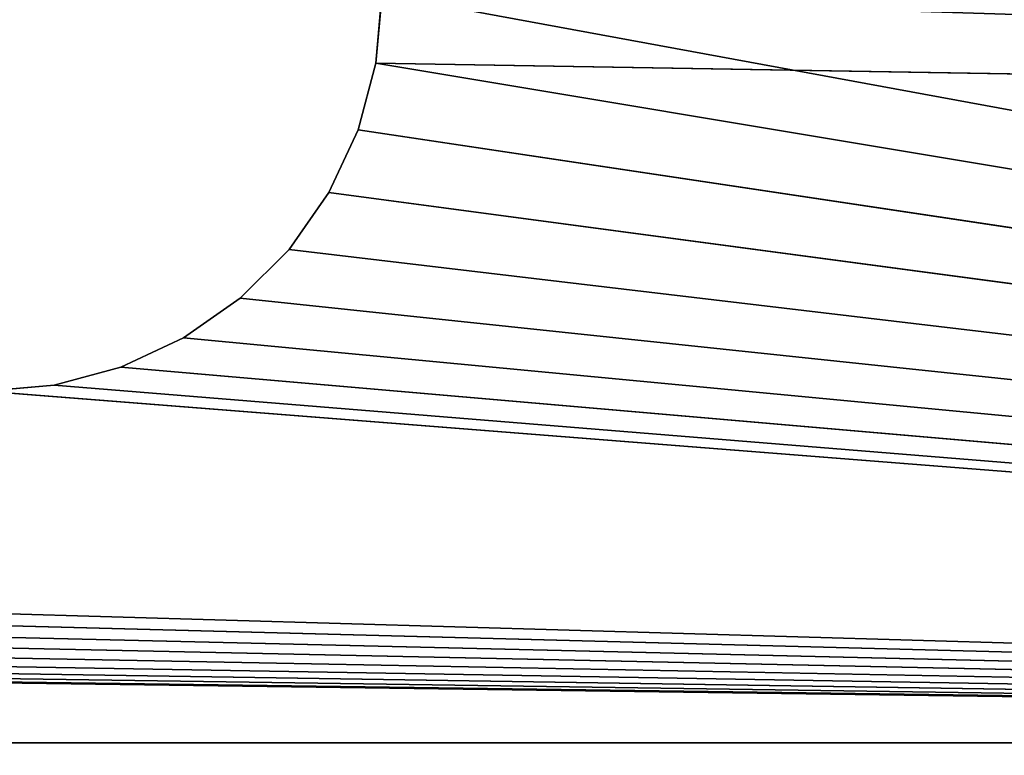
# Model space of a CAD drawing. Extents: x 3 to 633, y 2 to 332.
# Tile 553 of 571: x 592.3 to 598.5, y 318.86 to 323.49. Entities that reach past the tile are written whole.
import ezdxf

# ---------------------------------------------------------------- set-up
doc = ezdxf.new("R2010")
doc.units = 0
doc.header["$LTSCALE"] = 2.54
doc.layers.get('0').update_dxf_attribs({"color": 13, "linetype": 'CONTINUOUS'})

# ---------------------------------------------------------------- blocks, each defined once
blk = doc.blocks.new('P__KA_WN_KOWA_CAVELLA_60X3')
at = {"color": 0}
for p, q in [((620.2232, 318.9354, 110.0143), (457.6193, 323.65, 110.0143)), ((620.2232, 318.9354, 110.0143), (457.6193, 323.65, 110.0143)), ((594.5413, 323.2159, 109.0143), (594.5793, 323.65, 109.0143)), ((594.5793, 323.65, 110.0143), (594.5413, 323.2159, 110.0143)), ((594.5793, 323.65, 109.0143), (594.5413, 323.2159, 110.0143)), ((594.5793, 323.65, 110.0143), (594.5413, 323.2159, 110.0143)), ((594.5793, 323.65, 109.0143), (594.5413, 323.2159, 110.0143)), ((594.5413, 323.2159, 109.0143), (594.5793, 323.65, 109.0143)), ((594.5793, 323.65, 110.0143), (620.2232, 318.9354, 110.0143)), ((594.5793, 323.65, 110.0143), (620.2232, 318.9354, 110.0143)), ((457.5813, 323.2159, 110.0143), (620.2232, 318.9354, 110.0143)), ((457.5813, 323.2159, 110.0143), (620.2232, 318.9354, 110.0143)), ((594.4285, 322.795, 109.0143), (594.5413, 323.2159, 109.0143)), ((594.5413, 323.2159, 110.0143), (594.4285, 322.795, 110.0143)), ((594.5413, 323.2159, 109.0143), (594.4285, 322.795, 110.0143)), ((594.5413, 323.2159, 110.0143), (594.4285, 322.795, 110.0143)), ((594.5413, 323.2159, 109.0143), (594.4285, 322.795, 110.0143)), ((594.4285, 322.795, 109.0143), (594.5413, 323.2159, 109.0143)), ((594.5413, 323.2159, 109.0143), (620.2232, 318.9354, 109.0143)), ((594.5413, 323.2159, 109.0143), (620.2232, 318.9354, 109.0143)), ((594.5413, 323.2159, 109.0143), (624.0085, 322.7207, 109.0143)), ((594.5413, 323.2159, 109.0143), (624.0085, 322.7207, 109.0143)), ((594.5413, 323.2159, 110.0143), (620.2232, 318.9354, 110.0143)), ((594.5413, 323.2159, 110.0143), (620.2232, 318.9354, 110.0143)), ((594.5413, 323.2159, 109.0143), (594.5413, 323.2159, 110.0143)), ((594.5413, 323.2159, 109.0143), (594.5413, 323.2159, 110.0143)), ((457.4685, 322.795, 110.0143), (620.2232, 318.9354, 110.0143)), ((457.4685, 322.795, 110.0143), (620.2232, 318.9354, 110.0143)), ((594.2443, 322.4, 109.0143), (594.4285, 322.795, 109.0143)), ((594.4285, 322.795, 110.0143), (594.2443, 322.4, 110.0143)), ((594.4285, 322.795, 109.0143), (594.2443, 322.4, 110.0143)), ((594.4285, 322.795, 110.0143), (594.2443, 322.4, 110.0143)), ((594.4285, 322.795, 109.0143), (594.2443, 322.4, 110.0143)), ((594.2443, 322.4, 109.0143), (594.4285, 322.795, 109.0143)), ((620.2232, 318.9354, 109.0143), (594.4285, 322.795, 109.0143)), ((620.2232, 318.9354, 109.0143), (594.4285, 322.795, 109.0143)), ((594.4285, 322.795, 110.0143), (620.2232, 318.9354, 110.0143)), ((594.4285, 322.795, 110.0143), (620.2232, 318.9354, 110.0143)), ((594.4285, 322.795, 109.0143), (594.4285, 322.795, 110.0143)), ((594.4285, 322.795, 109.0143), (594.4285, 322.795, 110.0143)), ((457.2843, 322.4, 110.0143), (620.2232, 318.9354, 110.0143)), ((457.2843, 322.4, 110.0143), (620.2232, 318.9354, 110.0143)), ((593.9944, 322.043, 109.0143), (594.2443, 322.4, 109.0143)), ((594.2443, 322.4, 110.0143), (593.9944, 322.043, 110.0143)), ((594.2443, 322.4, 109.0143), (593.9944, 322.043, 110.0143)), ((594.2443, 322.4, 110.0143), (593.9944, 322.043, 110.0143)), ((594.2443, 322.4, 109.0143), (593.9944, 322.043, 110.0143)), ((593.9944, 322.043, 109.0143), (594.2443, 322.4, 109.0143)), ((594.2443, 322.4, 109.0143), (620.2232, 318.9354, 109.0143)), ((594.2443, 322.4, 109.0143), (620.2232, 318.9354, 109.0143)), ((594.2443, 322.4, 110.0143), (620.2232, 318.9354, 110.0143)), ((594.2443, 322.4, 110.0143), (620.2232, 318.9354, 110.0143)), ((594.2443, 322.4, 109.0143), (594.2443, 322.4, 110.0143)), ((594.2443, 322.4, 109.0143), (594.2443, 322.4, 110.0143)), ((457.0344, 322.043, 110.0143), (620.2232, 318.9354, 110.0143)), ((457.0344, 322.043, 110.0143), (620.2232, 318.9354, 110.0143)), ((593.6863, 321.7349, 109.0143), (593.9944, 322.043, 109.0143)), ((593.9944, 322.043, 110.0143), (593.6863, 321.7349, 110.0143)), ((593.9944, 322.043, 109.0143), (593.6863, 321.7349, 110.0143)), ((593.9944, 322.043, 110.0143), (593.6863, 321.7349, 110.0143)), ((593.9944, 322.043, 109.0143), (593.6863, 321.7349, 110.0143)), ((593.6863, 321.7349, 109.0143), (593.9944, 322.043, 109.0143)), ((593.9944, 322.043, 109.0143), (620.2232, 318.9354, 109.0143)), ((593.9944, 322.043, 109.0143), (620.2232, 318.9354, 109.0143)), ((593.9944, 322.043, 110.0143), (620.2232, 318.9354, 110.0143)), ((593.9944, 322.043, 110.0143), (620.2232, 318.9354, 110.0143)), ((593.9944, 322.043, 109.0143), (593.9944, 322.043, 110.0143)), ((593.9944, 322.043, 109.0143), (593.9944, 322.043, 110.0143)), ((456.7262, 321.7349, 110.0143), (620.2232, 318.9354, 110.0143)), ((456.7262, 321.7349, 110.0143), (620.2232, 318.9354, 110.0143)), ((593.3293, 321.4849, 109.0143), (593.6863, 321.7349, 109.0143)), ((593.6863, 321.7349, 110.0143), (593.3293, 321.4849, 110.0143)), ((593.6863, 321.7349, 109.0143), (593.3293, 321.4849, 110.0143)), ((593.6863, 321.7349, 110.0143), (593.3293, 321.4849, 110.0143)), ((593.6863, 321.7349, 109.0143), (593.3293, 321.4849, 110.0143)), ((593.3293, 321.4849, 109.0143), (593.6863, 321.7349, 109.0143)), ((593.6863, 321.7349, 109.0143), (620.2232, 318.9354, 109.0143)), ((593.6863, 321.7349, 109.0143), (620.2232, 318.9354, 109.0143)), ((593.6863, 321.7349, 110.0143), (620.2232, 318.9354, 110.0143)), ((593.6863, 321.7349, 110.0143), (620.2232, 318.9354, 110.0143)), ((593.6863, 321.7349, 109.0143), (593.6863, 321.7349, 110.0143)), ((593.6863, 321.7349, 109.0143), (593.6863, 321.7349, 110.0143)), ((456.3693, 321.4849, 110.0143), (620.2232, 318.9354, 110.0143)), ((456.3693, 321.4849, 110.0143), (620.2232, 318.9354, 110.0143)), ((592.9343, 321.3008, 109.0143), (593.3293, 321.4849, 109.0143)), ((593.3293, 321.4849, 110.0143), (592.9343, 321.3008, 110.0143)), ((593.3293, 321.4849, 109.0143), (592.9343, 321.3008, 110.0143)), ((593.3293, 321.4849, 110.0143), (592.9343, 321.3008, 110.0143)), ((593.3293, 321.4849, 109.0143), (592.9343, 321.3008, 110.0143)), ((592.9343, 321.3008, 109.0143), (593.3293, 321.4849, 109.0143)), ((593.3293, 321.4849, 109.0143), (620.2232, 318.9354, 109.0143)), ((593.3293, 321.4849, 109.0143), (620.2232, 318.9354, 109.0143)), ((593.3293, 321.4849, 110.0143), (620.2232, 318.9354, 110.0143)), ((593.3293, 321.4849, 110.0143), (620.2232, 318.9354, 110.0143)), ((593.3293, 321.4849, 109.0143), (593.3293, 321.4849, 110.0143)), ((593.3293, 321.4849, 109.0143), (593.3293, 321.4849, 110.0143)), ((455.9743, 321.3008, 110.0143), (620.2232, 318.9354, 110.0143)), ((455.9743, 321.3008, 110.0143), (620.2232, 318.9354, 110.0143)), ((592.5134, 321.188, 109.0143), (592.9343, 321.3008, 109.0143)), ((592.9343, 321.3008, 110.0143), (592.5134, 321.188, 110.0143)), ((592.9343, 321.3008, 109.0143), (592.5134, 321.188, 110.0143)), ((592.9343, 321.3008, 110.0143), (592.5134, 321.188, 110.0143)), ((592.9343, 321.3008, 109.0143), (592.5134, 321.188, 110.0143)), ((592.5134, 321.188, 109.0143), (592.9343, 321.3008, 109.0143)), ((592.9343, 321.3008, 109.0143), (620.2232, 318.9354, 109.0143)), ((592.9343, 321.3008, 109.0143), (620.2232, 318.9354, 109.0143)), ((592.9343, 321.3008, 110.0143), (620.2232, 318.9354, 110.0143)), ((592.9343, 321.3008, 110.0143), (620.2232, 318.9354, 110.0143)), ((592.9343, 321.3008, 109.0143), (592.9343, 321.3008, 110.0143)), ((592.9343, 321.3008, 109.0143), (592.9343, 321.3008, 110.0143)), ((455.1193, 321.15, 110.0143), (620.2232, 318.9354, 110.0143)), ((455.1193, 321.15, 110.0143), (620.2232, 318.9354, 110.0143)), ((455.5534, 321.188, 110.0143), (620.2232, 318.9354, 110.0143)), ((455.5534, 321.188, 110.0143), (620.2232, 318.9354, 110.0143)), ((592.0793, 321.15, 109.0143), (592.5134, 321.188, 109.0143)), ((592.5134, 321.188, 110.0143), (592.0793, 321.15, 110.0143)), ((592.5134, 321.188, 109.0143), (592.0793, 321.15, 110.0143)), ((592.5134, 321.188, 110.0143), (592.0793, 321.15, 110.0143)), ((592.5134, 321.188, 109.0143), (592.0793, 321.15, 110.0143)), ((592.0793, 321.15, 109.0143), (592.5134, 321.188, 109.0143)), ((592.0793, 321.15, 109.0143), (620.2232, 318.9354, 109.0143)), ((592.0793, 321.15, 109.0143), (620.2232, 318.9354, 109.0143)), ((592.0793, 321.15, 110.0143), (620.2232, 318.9354, 110.0143)), ((592.0793, 321.15, 110.0143), (620.2232, 318.9354, 110.0143)), ((592.5134, 321.188, 109.0143), (620.2232, 318.9354, 109.0143)), ((592.5134, 321.188, 109.0143), (620.2232, 318.9354, 109.0143)), ((592.5134, 321.188, 110.0143), (620.2232, 318.9354, 110.0143)), ((592.5134, 321.188, 110.0143), (620.2232, 318.9354, 110.0143)), ((592.5134, 321.188, 109.0143), (592.5134, 321.188, 110.0143)), ((592.5134, 321.188, 109.0143), (592.5134, 321.188, 110.0143)), ((386.6346, 318.9354, 109.0143), (620.2232, 318.9354, 109.0143)), ((386.6346, 318.9354, 109.0143), (620.2232, 318.9354, 109.0143)), ((386.6346, 318.9354, 110.0143), (620.2232, 318.9354, 110.0143)), ((386.6346, 318.9354, 110.0143), (620.2232, 318.9354, 110.0143))]:
    blk.add_line(p, q, dxfattribs=at)
mesh = blk.add_polyface(dxfattribs=at)
corners = [(628.15, 331.65, 113.0143), (8.15, 331.65, 113.0143), (19.65, 316.15, 113.0143)]
mesh.append_faces([[corners[k] for k in face] for face in [(0, 1, 2)]], dxfattribs={"color": 0})
mesh = blk.add_polyface(dxfattribs=at)
corners = [(628.15, 331.65, 110.0143), (616.65, 316.15, 110.0143), (8.15, 331.65, 110.0143)]
mesh.append_faces([[corners[k] for k in face] for face in [(0, 1, 2)]], dxfattribs={"color": 0})
mesh = blk.add_polyface(dxfattribs=at)
corners = [(616.65, 316.15, 110.0143), (19.65, 316.15, 110.0143), (8.15, 331.65, 110.0143)]
mesh.append_faces([[corners[k] for k in face] for face in [(0, 1, 2)]], dxfattribs={"color": 0})
mesh = blk.add_polyface(dxfattribs=at)
corners = [(628.15, 331.65, 113.0143), (19.65, 316.15, 113.0143), (616.65, 316.15, 113.0143)]
mesh.append_faces([[corners[k] for k in face] for face in [(0, 1, 2)]], dxfattribs={"color": 0})
mesh = blk.add_polyface(dxfattribs=at)
corners = [(624.0085, 322.7207, 109.0143), (594.5793, 323.65, 109.0143), (621.4727, 325.2566, 109.0143)]
mesh.append_faces([[corners[k] for k in face] for face in [(0, 1, 2)]], dxfattribs={"color": 0})
mesh = blk.add_polyface(dxfattribs=at)
corners = [(624.0085, 322.7207, 110.0143), (621.4727, 325.2566, 110.0143), (594.5793, 323.65, 110.0143)]
mesh.append_faces([[corners[k] for k in face] for face in [(0, 1, 2)]], dxfattribs={"color": 0})
mesh = blk.add_polyface(dxfattribs=at)
corners = [(620.2232, 318.9354, 110.0143), (457.6193, 323.65, 110.0143), (457.5813, 323.2159, 110.0143)]
mesh.append_faces([[corners[k] for k in face] for face in [(0, 1, 2)]], dxfattribs={"color": 0})
mesh = blk.add_polyface(dxfattribs=at)
corners = [(620.2232, 318.9354, 110.0143), (592.0793, 321.15, 110.0143), (457.6193, 323.65, 110.0143)]
mesh.append_faces([[corners[k] for k in face] for face in [(0, 1, 2)]], dxfattribs={"color": 0})
mesh = blk.add_polyface(dxfattribs=at)
corners = [(624.0085, 322.7207, 109.0143), (594.5413, 323.2159, 109.0143), (594.5793, 323.65, 109.0143)]
mesh.append_faces([[corners[k] for k in face] for face in [(0, 1, 2)]], dxfattribs={"color": 0})
mesh = blk.add_polyface(dxfattribs=at)
corners = [(620.2232, 318.9354, 110.0143), (594.5793, 323.65, 110.0143), (594.5413, 323.2159, 110.0143)]
mesh.append_faces([[corners[k] for k in face] for face in [(0, 1, 2)]], dxfattribs={"color": 0})
mesh = blk.add_polyface(dxfattribs=at)
corners = [(594.5793, 323.65, 109.0143), (594.5413, 323.2159, 110.0143), (594.5793, 323.65, 110.0143)]
mesh.append_faces([[corners[k] for k in face] for face in [(0, 1, 2)]], dxfattribs={"color": 0})
mesh = blk.add_polyface(dxfattribs=at)
corners = [(594.5793, 323.65, 109.0143), (594.5413, 323.2159, 109.0143), (594.5413, 323.2159, 110.0143)]
mesh.append_faces([[corners[k] for k in face] for face in [(0, 1, 2)]], dxfattribs={"color": 0})
mesh = blk.add_polyface(dxfattribs=at)
corners = [(624.0085, 322.7207, 110.0143), (594.5793, 323.65, 110.0143), (620.2232, 318.9354, 110.0143)]
mesh.append_faces([[corners[k] for k in face] for face in [(0, 1, 2)]], dxfattribs={"color": 0})
mesh = blk.add_polyface(dxfattribs=at)
corners = [(620.2232, 318.9354, 110.0143), (457.5813, 323.2159, 110.0143), (457.4685, 322.795, 110.0143)]
mesh.append_faces([[corners[k] for k in face] for face in [(0, 1, 2)]], dxfattribs={"color": 0})
mesh = blk.add_polyface(dxfattribs=at)
corners = [(620.2232, 318.9354, 109.0143), (594.4285, 322.795, 109.0143), (594.5413, 323.2159, 109.0143)]
mesh.append_faces([[corners[k] for k in face] for face in [(0, 1, 2)]], dxfattribs={"color": 0})
mesh = blk.add_polyface(dxfattribs=at)
corners = [(620.2232, 318.9354, 110.0143), (594.5413, 323.2159, 110.0143), (594.4285, 322.795, 110.0143)]
mesh.append_faces([[corners[k] for k in face] for face in [(0, 1, 2)]], dxfattribs={"color": 0})
mesh = blk.add_polyface(dxfattribs=at)
corners = [(594.5413, 323.2159, 109.0143), (594.4285, 322.795, 110.0143), (594.5413, 323.2159, 110.0143)]
mesh.append_faces([[corners[k] for k in face] for face in [(0, 1, 2)]], dxfattribs={"color": 0})
mesh = blk.add_polyface(dxfattribs=at)
corners = [(594.5413, 323.2159, 109.0143), (594.4285, 322.795, 109.0143), (594.4285, 322.795, 110.0143)]
mesh.append_faces([[corners[k] for k in face] for face in [(0, 1, 2)]], dxfattribs={"color": 0})
mesh = blk.add_polyface(dxfattribs=at)
corners = [(624.0085, 322.7207, 109.0143), (620.2232, 318.9354, 109.0143), (594.5413, 323.2159, 109.0143)]
mesh.append_faces([[corners[k] for k in face] for face in [(0, 1, 2)]], dxfattribs={"color": 0})
mesh = blk.add_polyface(dxfattribs=at)
corners = [(620.2232, 318.9354, 110.0143), (457.4685, 322.795, 110.0143), (457.2843, 322.4, 110.0143)]
mesh.append_faces([[corners[k] for k in face] for face in [(0, 1, 2)]], dxfattribs={"color": 0})
mesh = blk.add_polyface(dxfattribs=at)
corners = [(620.2232, 318.9354, 109.0143), (594.2443, 322.4, 109.0143), (594.4285, 322.795, 109.0143)]
mesh.append_faces([[corners[k] for k in face] for face in [(0, 1, 2)]], dxfattribs={"color": 0})
mesh = blk.add_polyface(dxfattribs=at)
corners = [(620.2232, 318.9354, 110.0143), (594.4285, 322.795, 110.0143), (594.2443, 322.4, 110.0143)]
mesh.append_faces([[corners[k] for k in face] for face in [(0, 1, 2)]], dxfattribs={"color": 0})
mesh = blk.add_polyface(dxfattribs=at)
corners = [(594.4285, 322.795, 109.0143), (594.2443, 322.4, 110.0143), (594.4285, 322.795, 110.0143)]
mesh.append_faces([[corners[k] for k in face] for face in [(0, 1, 2)]], dxfattribs={"color": 0})
mesh = blk.add_polyface(dxfattribs=at)
corners = [(594.4285, 322.795, 109.0143), (594.2443, 322.4, 109.0143), (594.2443, 322.4, 110.0143)]
mesh.append_faces([[corners[k] for k in face] for face in [(0, 1, 2)]], dxfattribs={"color": 0})
mesh = blk.add_polyface(dxfattribs=at)
corners = [(620.2232, 318.9354, 110.0143), (457.2843, 322.4, 110.0143), (457.0344, 322.043, 110.0143)]
mesh.append_faces([[corners[k] for k in face] for face in [(0, 1, 2)]], dxfattribs={"color": 0})
mesh = blk.add_polyface(dxfattribs=at)
corners = [(620.2232, 318.9354, 109.0143), (593.9944, 322.043, 109.0143), (594.2443, 322.4, 109.0143)]
mesh.append_faces([[corners[k] for k in face] for face in [(0, 1, 2)]], dxfattribs={"color": 0})
mesh = blk.add_polyface(dxfattribs=at)
corners = [(620.2232, 318.9354, 110.0143), (594.2443, 322.4, 110.0143), (593.9944, 322.043, 110.0143)]
mesh.append_faces([[corners[k] for k in face] for face in [(0, 1, 2)]], dxfattribs={"color": 0})
mesh = blk.add_polyface(dxfattribs=at)
corners = [(594.2443, 322.4, 109.0143), (593.9944, 322.043, 110.0143), (594.2443, 322.4, 110.0143)]
mesh.append_faces([[corners[k] for k in face] for face in [(0, 1, 2)]], dxfattribs={"color": 0})
mesh = blk.add_polyface(dxfattribs=at)
corners = [(594.2443, 322.4, 109.0143), (593.9944, 322.043, 109.0143), (593.9944, 322.043, 110.0143)]
mesh.append_faces([[corners[k] for k in face] for face in [(0, 1, 2)]], dxfattribs={"color": 0})
mesh = blk.add_polyface(dxfattribs=at)
corners = [(620.2232, 318.9354, 110.0143), (457.0344, 322.043, 110.0143), (456.7262, 321.7349, 110.0143)]
mesh.append_faces([[corners[k] for k in face] for face in [(0, 1, 2)]], dxfattribs={"color": 0})
mesh = blk.add_polyface(dxfattribs=at)
corners = [(620.2232, 318.9354, 109.0143), (593.6863, 321.7349, 109.0143), (593.9944, 322.043, 109.0143)]
mesh.append_faces([[corners[k] for k in face] for face in [(0, 1, 2)]], dxfattribs={"color": 0})
mesh = blk.add_polyface(dxfattribs=at)
corners = [(620.2232, 318.9354, 110.0143), (593.9944, 322.043, 110.0143), (593.6863, 321.7349, 110.0143)]
mesh.append_faces([[corners[k] for k in face] for face in [(0, 1, 2)]], dxfattribs={"color": 0})
mesh = blk.add_polyface(dxfattribs=at)
corners = [(593.9944, 322.043, 109.0143), (593.6863, 321.7349, 110.0143), (593.9944, 322.043, 110.0143)]
mesh.append_faces([[corners[k] for k in face] for face in [(0, 1, 2)]], dxfattribs={"color": 0})
mesh = blk.add_polyface(dxfattribs=at)
corners = [(593.9944, 322.043, 109.0143), (593.6863, 321.7349, 109.0143), (593.6863, 321.7349, 110.0143)]
mesh.append_faces([[corners[k] for k in face] for face in [(0, 1, 2)]], dxfattribs={"color": 0})
mesh = blk.add_polyface(dxfattribs=at)
corners = [(620.2232, 318.9354, 110.0143), (456.7262, 321.7349, 110.0143), (456.3693, 321.4849, 110.0143)]
mesh.append_faces([[corners[k] for k in face] for face in [(0, 1, 2)]], dxfattribs={"color": 0})
mesh = blk.add_polyface(dxfattribs=at)
corners = [(620.2232, 318.9354, 109.0143), (593.3293, 321.4849, 109.0143), (593.6863, 321.7349, 109.0143)]
mesh.append_faces([[corners[k] for k in face] for face in [(0, 1, 2)]], dxfattribs={"color": 0})
mesh = blk.add_polyface(dxfattribs=at)
corners = [(620.2232, 318.9354, 110.0143), (593.6863, 321.7349, 110.0143), (593.3293, 321.4849, 110.0143)]
mesh.append_faces([[corners[k] for k in face] for face in [(0, 1, 2)]], dxfattribs={"color": 0})
mesh = blk.add_polyface(dxfattribs=at)
corners = [(593.6863, 321.7349, 110.0143), (593.6863, 321.7349, 109.0143), (593.3293, 321.4849, 110.0143)]
mesh.append_faces([[corners[k] for k in face] for face in [(0, 1, 2)]], dxfattribs={"color": 0})
mesh = blk.add_polyface(dxfattribs=at)
corners = [(593.3293, 321.4849, 110.0143), (593.6863, 321.7349, 109.0143), (593.3293, 321.4849, 109.0143)]
mesh.append_faces([[corners[k] for k in face] for face in [(0, 1, 2)]], dxfattribs={"color": 0})
mesh = blk.add_polyface(dxfattribs=at)
corners = [(620.2232, 318.9354, 110.0143), (456.3693, 321.4849, 110.0143), (455.9743, 321.3008, 110.0143)]
mesh.append_faces([[corners[k] for k in face] for face in [(0, 1, 2)]], dxfattribs={"color": 0})
mesh = blk.add_polyface(dxfattribs=at)
corners = [(620.2232, 318.9354, 109.0143), (592.9343, 321.3008, 109.0143), (593.3293, 321.4849, 109.0143)]
mesh.append_faces([[corners[k] for k in face] for face in [(0, 1, 2)]], dxfattribs={"color": 0})
mesh = blk.add_polyface(dxfattribs=at)
corners = [(620.2232, 318.9354, 110.0143), (593.3293, 321.4849, 110.0143), (592.9343, 321.3008, 110.0143)]
mesh.append_faces([[corners[k] for k in face] for face in [(0, 1, 2)]], dxfattribs={"color": 0})
mesh = blk.add_polyface(dxfattribs=at)
corners = [(593.3293, 321.4849, 110.0143), (593.3293, 321.4849, 109.0143), (592.9343, 321.3008, 110.0143)]
mesh.append_faces([[corners[k] for k in face] for face in [(0, 1, 2)]], dxfattribs={"color": 0})
mesh = blk.add_polyface(dxfattribs=at)
corners = [(592.9343, 321.3008, 110.0143), (593.3293, 321.4849, 109.0143), (592.9343, 321.3008, 109.0143)]
mesh.append_faces([[corners[k] for k in face] for face in [(0, 1, 2)]], dxfattribs={"color": 0})
mesh = blk.add_polyface(dxfattribs=at)
corners = [(620.2232, 318.9354, 110.0143), (455.9743, 321.3008, 110.0143), (455.5534, 321.188, 110.0143)]
mesh.append_faces([[corners[k] for k in face] for face in [(0, 1, 2)]], dxfattribs={"color": 0})
mesh = blk.add_polyface(dxfattribs=at)
corners = [(620.2232, 318.9354, 109.0143), (592.5134, 321.188, 109.0143), (592.9343, 321.3008, 109.0143)]
mesh.append_faces([[corners[k] for k in face] for face in [(0, 1, 2)]], dxfattribs={"color": 0})
mesh = blk.add_polyface(dxfattribs=at)
corners = [(620.2232, 318.9354, 110.0143), (592.9343, 321.3008, 110.0143), (592.5134, 321.188, 110.0143)]
mesh.append_faces([[corners[k] for k in face] for face in [(0, 1, 2)]], dxfattribs={"color": 0})
mesh = blk.add_polyface(dxfattribs=at)
corners = [(592.9343, 321.3008, 110.0143), (592.9343, 321.3008, 109.0143), (592.5134, 321.188, 110.0143)]
mesh.append_faces([[corners[k] for k in face] for face in [(0, 1, 2)]], dxfattribs={"color": 0})
mesh = blk.add_polyface(dxfattribs=at)
corners = [(592.5134, 321.188, 110.0143), (592.9343, 321.3008, 109.0143), (592.5134, 321.188, 109.0143)]
mesh.append_faces([[corners[k] for k in face] for face in [(0, 1, 2)]], dxfattribs={"color": 0})
mesh = blk.add_polyface(dxfattribs=at)
corners = [(620.2232, 318.9354, 109.0143), (386.6346, 318.9354, 109.0143), (592.0793, 321.15, 109.0143)]
mesh.append_faces([[corners[k] for k in face] for face in [(0, 1, 2)]], dxfattribs={"color": 0})
mesh = blk.add_polyface(dxfattribs=at)
corners = [(620.2232, 318.9354, 110.0143), (455.1193, 321.15, 110.0143), (386.6346, 318.9354, 110.0143)]
mesh.append_faces([[corners[k] for k in face] for face in [(0, 1, 2)]], dxfattribs={"color": 0})
mesh = blk.add_polyface(dxfattribs=at)
corners = [(620.2232, 318.9354, 110.0143), (455.5534, 321.188, 110.0143), (455.1193, 321.15, 110.0143)]
mesh.append_faces([[corners[k] for k in face] for face in [(0, 1, 2)]], dxfattribs={"color": 0})
mesh = blk.add_polyface(dxfattribs=at)
corners = [(620.2232, 318.9354, 109.0143), (592.0793, 321.15, 109.0143), (592.5134, 321.188, 109.0143)]
mesh.append_faces([[corners[k] for k in face] for face in [(0, 1, 2)]], dxfattribs={"color": 0})
mesh = blk.add_polyface(dxfattribs=at)
corners = [(620.2232, 318.9354, 110.0143), (592.5134, 321.188, 110.0143), (592.0793, 321.15, 110.0143)]
mesh.append_faces([[corners[k] for k in face] for face in [(0, 1, 2)]], dxfattribs={"color": 0})
mesh = blk.add_polyface(dxfattribs=at)
corners = [(592.5134, 321.188, 110.0143), (592.5134, 321.188, 109.0143), (592.0793, 321.15, 110.0143)]
mesh.append_faces([[corners[k] for k in face] for face in [(0, 1, 2)]], dxfattribs={"color": 0})
mesh = blk.add_polyface(dxfattribs=at)
corners = [(592.0793, 321.15, 110.0143), (592.5134, 321.188, 109.0143), (592.0793, 321.15, 109.0143)]
mesh.append_faces([[corners[k] for k in face] for face in [(0, 1, 2)]], dxfattribs={"color": 0})
mesh = blk.add_polyface(dxfattribs=at)
corners = [(617.0793, 317.65, 109.0143), (19.2207, 317.65, 109.0143), (386.6346, 318.9354, 109.0143)]
mesh.append_faces([[corners[k] for k in face] for face in [(0, 1, 2)]], dxfattribs={"color": 0})
mesh = blk.add_polyface(dxfattribs=at)
corners = [(617.0793, 317.65, 110.0143), (386.6346, 318.9354, 110.0143), (19.2207, 317.65, 110.0143)]
mesh.append_faces([[corners[k] for k in face] for face in [(0, 1, 2)]], dxfattribs={"color": 0})
mesh = blk.add_polyface(dxfattribs=at)
corners = [(620.2232, 318.9354, 109.0143), (617.0793, 317.65, 109.0143), (386.6346, 318.9354, 109.0143)]
mesh.append_faces([[corners[k] for k in face] for face in [(0, 1, 2)]], dxfattribs={"color": 0})
mesh = blk.add_polyface(dxfattribs=at)
corners = [(620.2232, 318.9354, 110.0143), (386.6346, 318.9354, 110.0143), (617.0793, 317.65, 110.0143)]
mesh.append_faces([[corners[k] for k in face] for face in [(0, 1, 2)]], dxfattribs={"color": 0})

msp = doc.modelspace()

# ---------------------------------------------------------------- block references
at = {"color": 0}
msp.add_blockref('P__KA_WN_KOWA_CAVELLA_60X3', (0, 0), dxfattribs=at)

doc.saveas('drawing.dxf')
